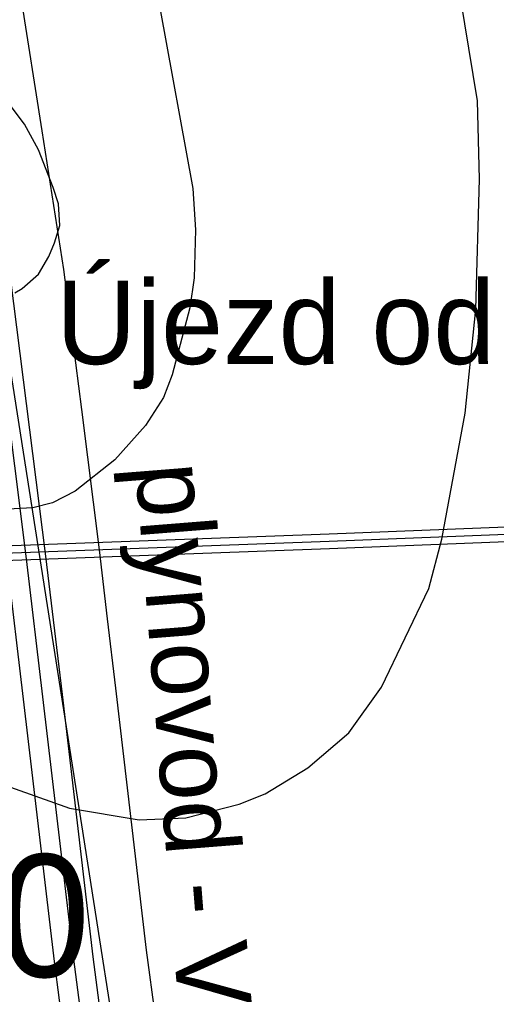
# Model space of a CAD drawing. Extents: x -1900516 to -575031, y -3809306 to -1157387.
# Drawn here: x -578321 to -578223.5, y -1159800 to -1159600.9 of the extents above; entities that cross this region are included whole.
import ezdxf

# ---------------------------------------------------------------- set-up
doc = ezdxf.new("R2010")
doc.units = 0
for name, color, linetype in [('01_MÍSTNÍ_NÁZVY', 7, 'Continuous'), ('01_VRSTEVNICE', 7, 'Continuous'), ('03_PC_POPIS_NÁVRH', 7, 'Continuous'), ('05_VHO_MELIORACE', 7, 'Continuous'), ('07_OCH_P A POPISY TI', 7, 'Continuous'), ('07_PLYNOVOD', 7, 'Continuous'), ('07_SDĚLOVACÍ', 7, 'Continuous')]:
    doc.layers.add(name, color=color, linetype=linetype)

msp = doc.modelspace()

# ---------------------------------------------------------------- linework, layer by layer
at = {"layer": '01_VRSTEVNICE'}
for points in [[(-578229.94, -1159681.33), (-578227.7, -1159660.08), (-578227, -1159633.51), (-578227.42, -1159617.57), (-578231.75, -1159591.01), (-578235.11, -1159575.07), (-578251.19, -1159517.46), (-578263.77, -1159486.7), (-578267.13, -1159474.96), (-578269.92, -1159459.3), (-578272.44, -1159439.72), (-578273, -1159427.98), (-578272.58, -1159408.4), (-578270.2, -1159388.83), (-578265.17, -1159357.51), (-578259.72, -1159298.78)], [(-578292.3, -1159598.56), (-578285.58, -1159635.47), (-578285.02, -1159643.86), (-578285.29, -1159653.72), (-578286.14, -1159659.8), (-578289.78, -1159673.5), (-578291.57, -1159678.1), (-578295.23, -1159683.85), (-578301.52, -1159690.84), (-578309.63, -1159697.27), (-578314.25, -1159699.65), (-578318.22, -1159700.67), (-578323.34, -1159700.91), (-578328.47, -1159700.19), (-578334.52, -1159698.53), (-578340.11, -1159696.01), (-578360.95, -1159680.77)], [(-578321.94, -1159656.72), (-578320.4, -1159655.89), (-578317.12, -1159652.93), (-578314.95, -1159649.31), (-578313.83, -1159646.52), (-578312.7, -1159642.99), (-578313.02, -1159638.57), (-578314.09, -1159635.22), (-578317.09, -1159627.58), (-578319.98, -1159622.33), (-578328.93, -1159610.44)], [(-578325.01, -1159756.98), (-578310.75, -1159762.01), (-578296.49, -1159764.39), (-578286.98, -1159763.97), (-578276.08, -1159761.17), (-578270.76, -1159759.07), (-578262.09, -1159753.76), (-578253.7, -1159746.63), (-578246.99, -1159737.26), (-578237.35, -1159717.13), (-578234.69, -1159707.06), (-578229.94, -1159681.33)]]:
    msp.add_lwpolyline(points, dxfattribs=at)
at = {"layer": '05_VHO_MELIORACE'}
msp.add_lwpolyline([(-578064.01, -1159434.19), (-578145.81, -1159437.98), (-578157.19, -1159395.7), (-578163.81, -1159356.79), (-578364.03, -1159349.06), (-578372.79, -1159392.45), (-578372.79, -1159439.61), (-578350.04, -1159542.05), (-578327.29, -1159644.49), (-578308.32, -1159765.38), (-578289.35, -1159886.27), (-578266.61, -1159994.12)], dxfattribs=at)
at = {"layer": '07_OCH_P A POPISY TI'}
for p, q in [((-578316.35, -1159623.64), (-578320.79, -1159595.29)), ((-578311.91, -1159651.98), (-578316.35, -1159623.64)), ((-578308.27, -1159680.6), (-578311.91, -1159651.98)), ((-578304.64, -1159709.22), (-578308.27, -1159680.6)), ((-578302.96, -1159723.35), (-578304.64, -1159709.22)), ((-578301.28, -1159737.48), (-578302.96, -1159723.35)), ((-578298.14, -1159764.22), (-578301.28, -1159737.48)), ((-578294.99, -1159790.96), (-578298.14, -1159764.22)), ((-578291.39, -1159818.58), (-578294.99, -1159790.96))]:
    msp.add_line(p, q, dxfattribs=at)
for points in [[(-578293.45, -1159956.59), (-578299.78, -1159903.98), (-578306.64, -1159848.59), (-578313.85, -1159793.3), (-578320.15, -1159739.71), (-578323.5, -1159711.54), (-578330.72, -1159654.65), (-578339.5, -1159598.62), (-578350.86, -1159541.59), (-578362.86, -1159486.6), (-578374.87, -1159432.51), (-578384.66, -1159387.54), (-578398.62, -1159368.97), (-578397.23, -1159364.06), (-578396.99, -1159363.22), (-578396.66, -1159362.06), (-578396.47, -1159361.32)], [(-578285.51, -1159955.63), (-578291.84, -1159903.02), (-578298.7, -1159847.59), (-578305.91, -1159792.32), (-578312.21, -1159738.77), (-578315.56, -1159710.56), (-578322.8, -1159653.53), (-578331.62, -1159597.22), (-578343.02, -1159539.95), (-578355.04, -1159484.88), (-578367.05, -1159430.79), (-578377.22, -1159384.12), (-578389.84, -1159367.33), (-578389.53, -1159366.24), (-578389.29, -1159365.4), (-578388.94, -1159364.14), (-578388.73, -1159363.34)], [(-578398.61, -1159712.21), (-578378.01, -1159710.93), (-578357.76, -1159709.66), (-578307.59, -1159707.8), (-578257.72, -1159705.95), (-578207.75, -1159704), (-578186.05, -1159703.75), (-578157.26, -1159701.9), (-578114.64, -1159700.72), (-578064.34, -1159698.46)], [(-578398.11, -1159715.18), (-578377.82, -1159713.92), (-578357.52, -1159712.65), (-578307.57, -1159710.8), (-578257.61, -1159708.95), (-578207.67, -1159707), (-578185.94, -1159706.75), (-578157.12, -1159704.9), (-578135.83, -1159704.31), (-578114.53, -1159703.72), (-578064.18, -1159701.46)]]:
    msp.add_lwpolyline(points, dxfattribs=at)
at = {"layer": '07_PLYNOVOD'}
msp.add_lwpolyline([(-578289.48, -1159956.11), (-578295.81, -1159903.5), (-578302.67, -1159848.09), (-578309.88, -1159792.81), (-578316.18, -1159739.24), (-578319.53, -1159711.05), (-578326.76, -1159654.09), (-578335.56, -1159597.92), (-578346.94, -1159540.77), (-578358.95, -1159485.74), (-578370.96, -1159431.65), (-578380.94, -1159385.83), (-578394.23, -1159368.15), (-578393.38, -1159365.15), (-578393.14, -1159364.31), (-578392.8, -1159363.1), (-578392.6, -1159362.33)], dxfattribs=at)
at = {"layer": '07_SDĚLOVACÍ'}
msp.add_lwpolyline([(-578398.35, -1159713.69), (-578357.6, -1159711.15), (-578307.63, -1159709.3), (-578257.67, -1159707.45), (-578207.71, -1159705.5), (-578186, -1159705.25), (-578157.19, -1159703.4), (-578114.58, -1159702.22), (-578064.26, -1159699.97)], dxfattribs=at)

# ---------------------------------------------------------------- texts
at = {"layer": '01_MÍSTNÍ_NÁZVY'}
msp.add_text('Újezd od hranic', height=17, dxfattribs=at).set_placement((-578313.5, -1159671.3))
at = {"layer": '03_PC_POPIS_NÁVRH'}
msp.add_text('HC20', height=25, dxfattribs=at).set_placement((-578392.02, -1159796.44))
at = {"layer": '07_OCH_P A POPISY TI'}
msp.add_text('plynovod - VTL', height=15, rotation=274.5511, dxfattribs=at).set_placement((-578297.31, -1159691.96))

doc.saveas('drawing.dxf')
